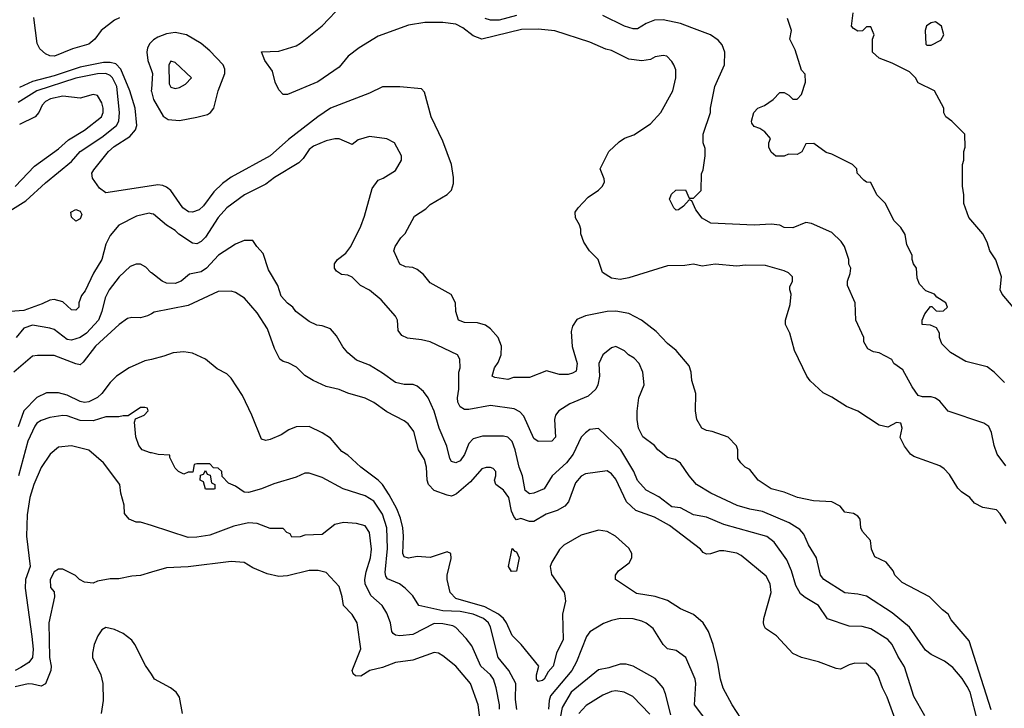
# Model space of a CAD drawing. Header units: inches. Extents: x 1793402 to 1900366, y 320852 to 470679.
# Tile 585 of 604: x 1879390 to 1883949, y 435035 to 438219. Entities that reach past the tile are written whole.
import ezdxf

# ---------------------------------------------------------------- set-up
doc = ezdxf.new("R2010")
doc.units = ezdxf.units.IN
doc.header["$MEASUREMENT"] = 0
doc.layers.add('B8473', color=7, linetype='Continuous')
doc.layers.add('B8483', color=7, linetype='Continuous')

msp = doc.modelspace()

# ---------------------------------------------------------------- linework, layer by layer
at = {"layer": 'B8473', "color": 4}
for points, elevation in [([(1879852.5, 438227.5), (1879830, 438218), (1879767.3, 438170), (1879738, 438130), (1879710, 438106.6), (1879635.1, 438084.9), (1879551.3, 438050), (1879530, 438052.3), (1879510, 438060.9), (1879484.4, 438084.4), (1879471.6, 438110), (1879456.2, 438230)], 276), ([(1880000, 438117), (1879993, 438110), (1879982.4, 438090), (1879979.5, 438070), (1879983.7, 438030), (1880000, 437984.8)], 284), ([(1880000, 437451.4), (1879790, 437419.3), (1879760.5, 437440.5), (1879727.2, 437487.2), (1879725.2, 437510), (1879734.2, 437525.8), (1879800.9, 437610), (1879827.3, 437632.7), (1879900.8, 437679.2), (1879926.6, 437710), (1879932.7, 437730), (1879925.6, 437810), (1879900.5, 437890), (1879858.9, 437990), (1879834.9, 438014.9), (1879810, 438021.7), (1879778.7, 438021.3), (1879670, 437999.8), (1879550, 437959.8), (1879450, 437933.7), (1879390, 437905.4)], 284), ([(1879320.5, 437319.5), (1879418.6, 437381.4), (1879510, 437465.5), (1879630, 437563), (1879669.7, 437610.3), (1879770, 437676.4), (1879838, 437730), (1879849.6, 437750), (1879853.3, 437790), (1879840.4, 437910), (1879820.5, 437950), (1879810, 437961.6), (1879790, 437971.1), (1879750, 437969.7), (1879650, 437949.7), (1879469.3, 437890.7), (1879383.4, 437836.6)], 288), ([(1879370, 437447.3), (1879458.3, 437541.7), (1879570, 437622), (1879616.6, 437663.4), (1879690, 437708), (1879769.2, 437770), (1879777, 437790), (1879777, 437810), (1879770, 437835.3), (1879750, 437868.7), (1879730, 437874), (1879670, 437857.2), (1879590, 437865.2), (1879532.9, 437852.9), (1879510, 437841.2), (1879495.2, 437824.8), (1879479.1, 437790), (1879462.8, 437770), (1879390, 437735.1)], 292), ([(1880000, 437897.4), (1879999.5, 437890), (1880000, 437888)], 284), ([(1880000, 437322.3), (1879990, 437325.2), (1879932, 437310), (1879850, 437269), (1879810, 437221.2), (1879790, 437182), (1879770.3, 437109.7), (1879732.5, 437047.5), (1879694.2, 436965.8), (1879676.8, 436943.2), (1879664.7, 436910), (1879664.7, 436890), (1879650, 436875.3), (1879630, 436878), (1879590, 436915.3), (1879550, 436925.2), (1879530, 436922.7), (1879494.6, 436905.4), (1879410, 436875.1), (1879346, 436870)], 288), ([(1880000, 437048.4), (1879998, 437050), (1879974.6, 437074.6), (1879950, 437088), (1879930, 437088), (1879902, 437078), (1879850.6, 437029.4), (1879804, 436970), (1879786.6, 436933.4), (1879770.4, 436870), (1879754.9, 436830), (1879700.5, 436770), (1879670, 436749.6), (1879630, 436737), (1879610, 436740.9), (1879550, 436786), (1879530, 436792.7), (1879450, 436806.6), (1879410, 436792.3), (1879374, 436750)], 292), ([(1880000, 436859.3), (1879982, 436850), (1879950, 436841.2), (1879910, 436842.7), (1879890, 436837.2), (1879850.4, 436809.6), (1879740.7, 436710), (1879684.1, 436635.9), (1879670, 436623.7), (1879650, 436627.3), (1879550, 436667), (1879473.2, 436666.8), (1879450, 436662.7), (1879364, 436590)], 296), ([(1880000, 436648.4), (1879970, 436640.9), (1879898, 436610), (1879838.8, 436570), (1879810, 436541.2), (1879770.6, 436490), (1879750, 436472.3), (1879710, 436452), (1879690, 436449.5), (1879670, 436454), (1879610, 436482.9), (1879570, 436494), (1879514.2, 436494.2), (1879470, 436472), (1879410.4, 436410), (1879383, 436337)], 304), ([(1880000, 436215.8), (1879996.5, 436216.5), (1879958, 436230), (1879942, 436250), (1879928.7, 436290), (1879922, 436358), (1879927.3, 436372.7), (1879966, 436390), (1879986, 436410), (1879982, 436422), (1879970, 436426), (1879950, 436426), (1879892, 436388), (1879870, 436388), (1879850, 436382), (1879790, 436382), (1879730, 436364.5), (1879670, 436365.6), (1879610, 436386.6), (1879590, 436389.3), (1879530, 436379.3), (1879490, 436366), (1879470, 436352.7), (1879460.7, 436339.3), (1879428.5, 436270), (1879384.9, 436110)], 308), ([(1880000, 435879.4), (1879950, 435895.3), (1879930, 435895.3), (1879898, 435910), (1879875.3, 435935.3), (1879873.6, 435973.6), (1879859, 436030), (1879854, 436070), (1879779, 436170), (1879710, 436228.7), (1879630, 436249), (1879570, 436242), (1879531.3, 436210), (1879490, 436148), (1879456.3, 436070), (1879437.3, 436010), (1879425.5, 435930), (1879422.4, 435830), (1879439.1, 435690), (1879417.1, 435630), (1879415.8, 435590), (1879446.1, 435366.1), (1879452.2, 435307.8), (1879450.4, 435269.6), (1879433.4, 435246.6), (1879396.3, 435223.7), (1879370, 435209.7)], 312), ([(1880000, 435663.7), (1879950, 435649.2), (1879910, 435646), (1879850, 435632.7), (1879810, 435633.2), (1879750, 435622.7), (1879730, 435614), (1879690, 435618), (1879668, 435630), (1879648.9, 435648.9), (1879590, 435678), (1879570, 435678), (1879550, 435666), (1879532, 435630), (1879532.7, 435592.7), (1879550, 435574), (1879551.3, 435550), (1879524.9, 435430), (1879528.7, 435270), (1879536.4, 435230), (1879534.9, 435210), (1879510, 435148), (1879490, 435137.2), (1879450, 435147), (1879430, 435147.3), (1879370, 435133.6)], 316), ([(1880000, 435192.3), (1879972.5, 435232.5), (1879924, 435330), (1879909, 435350), (1879870, 435381.2), (1879830, 435399), (1879790, 435408), (1879770, 435398), (1879752, 435370), (1879736, 435330), (1879726.8, 435290), (1879726.8, 435270), (1879766, 435190), (1879776, 435150), (1879777.3, 435070), (1879768, 435010)], 324)]:
    msp.add_lwpolyline(points, dxfattribs=dict(at, elevation=elevation))
at = {"layer": 'B8473', "color": 4, "elevation": 284}
msp.add_lwpolyline([(1879650, 437288), (1879630, 437306), (1879628, 437330), (1879650, 437342), (1879670, 437334), (1879678, 437318), (1879670, 437298)], close=True, dxfattribs=at)
at = {"layer": 'B8483', "color": 4}
for points, elevation in [([(1883957.2, 435890), (1883930, 435934), (1883911.9, 435951.9), (1883850, 435964), (1883810, 435984), (1883789.1, 436009.1), (1883750, 436035.3), (1883732.9, 436052.9), (1883695.5, 436115.5), (1883670, 436142), (1883650, 436155.3), (1883530, 436199.3), (1883514, 436210), (1883486.8, 436246.8), (1883466.3, 436286.3), (1883476, 436330), (1883470, 436353.2), (1883450, 436357.2), (1883410, 436335.3), (1883370, 436344), (1883270, 436408.7), (1883218, 436430), (1883150, 436474), (1883110, 436494), (1883050, 436548.7), (1883034, 436570), (1882978, 436690), (1882955.3, 436770), (1882935.3, 436810), (1882935.3, 436830), (1882958, 436902), (1882962, 436950), (1882955.3, 436970), (1882956.4, 436983.6), (1882968, 437010), (1882968, 437030), (1882950, 437048), (1882930, 437058), (1882843.1, 437083.1), (1882750, 437084), (1882710, 437079), (1882610, 437089.2), (1882550, 437079), (1882510, 437089), (1882470, 437082.7), (1882390, 437080.9), (1882210, 437025.1), (1882170, 437018), (1882130, 437023.7), (1882089, 437050), (1882068.7, 437110), (1882028, 437150), (1882002, 437190), (1881988.9, 437228.9), (1881988.7, 437250), (1881982, 437270), (1881963.1, 437303.1), (1881962, 437330), (1881975.3, 437350), (1882021.5, 437398.5), (1882070, 437431.3), (1882088.7, 437450), (1882098, 437470), (1882096.4, 437483.6), (1882078, 437530), (1882118, 437610), (1882165.2, 437654.8), (1882190, 437671.3), (1882233.6, 437686.4), (1882310, 437738), (1882359, 437790), (1882414, 437890), (1882428, 437950), (1882427.3, 437987.3), (1882418, 438010), (1882410, 438026), (1882386, 438050), (1882370, 438054), (1882331.6, 438048.4), (1882310, 438035.3), (1882270, 438029), (1882210, 438037.2), (1882130, 438077.2), (1882103.2, 438083.2), (1882030, 438116), (1881867.2, 438167.2), (1881790, 438176.2), (1881713.4, 438173.4), (1881530, 438129.3), (1881490, 438145.2), (1881442.5, 438182.5), (1881410, 438198), (1881350, 438207), (1881266.8, 438206.8), (1881190, 438194.5), (1881050, 438142.9), (1880962, 438090), (1880910.6, 438050), (1880870, 438000.5), (1880770, 437931.5), (1880630, 437873.2), (1880610, 437874), (1880590, 437895.3), (1880573.2, 437930), (1880561.5, 437981.5), (1880526, 438030), (1880509.3, 438070.7), (1880590, 438073.4), (1880670, 438099.1), (1880690, 438110.6), (1880790, 438190.7), (1880885.2, 438290)], 276), ([(1881690, 438238.7), (1881610, 438216.9), (1881570, 438217.6), (1881545.6, 438225.6)], 272), ([(1883955.5, 436155.5), (1883916, 436210), (1883901.2, 436250), (1883889.3, 436310), (1883877.2, 436337.2), (1883853.8, 436353.8), (1883689.5, 436409.5), (1883650, 436455.3), (1883630, 436468.7), (1883610, 436475.3), (1883570, 436475.3), (1883550, 436482), (1883522, 436522), (1883479.6, 436599.6), (1883438, 436630), (1883428.4, 436648.4), (1883370, 436678), (1883343.1, 436683.1), (1883316.4, 436696.4), (1883298, 436730), (1883298, 436750), (1883262, 436830), (1883258, 436910), (1883222, 436990), (1883222, 437010), (1883234.6, 437045.4), (1883238, 437070), (1883228.9, 437088.9), (1883228.7, 437110), (1883208.7, 437170), (1883192.9, 437192.9), (1883150, 437235.3), (1883056.5, 437276.5), (1883030, 437282), (1882970, 437257.2), (1882930, 437259), (1882910, 437268.7), (1882870, 437274), (1882790, 437269.2), (1882590, 437279), (1882550, 437302), (1882520.2, 437340.2), (1882502, 437382), (1882490, 437386), (1882463.6, 437356.4), (1882439.6, 437340.4), (1882430, 437338), (1882418, 437350), (1882398, 437390), (1882407.3, 437412.7), (1882428.4, 437431.6), (1882472.7, 437432.7), (1882490, 437394), (1882510, 437394), (1882546, 437430), (1882547.3, 437507.3), (1882554.6, 437525.4), (1882564, 437590), (1882563.1, 437623.1), (1882555.3, 437650), (1882555.3, 437690), (1882588.7, 437790), (1882589.1, 437810.9), (1882609, 437910), (1882653.2, 438010), (1882655.3, 438070), (1882643.1, 438103.1), (1882624.7, 438124.7), (1882589.1, 438149.1), (1882502, 438182), (1882450, 438201.2), (1882370, 438219), (1882330, 438217.2), (1882290, 438201.2), (1882250, 438177.2), (1882230, 438177.2), (1882190, 438189.3), (1882090, 438239.3)], 272), ([(1883950, 436542), (1883902, 436590), (1883870, 436614), (1883770, 436639), (1883700.2, 436680.2), (1883660.2, 436720.2), (1883648, 436750), (1883648, 436770), (1883634.6, 436794.6), (1883607.3, 436807.3), (1883568, 436810), (1883568.7, 436830), (1883580.4, 436859.6), (1883607.3, 436892.7), (1883612.7, 436892.7), (1883632.7, 436872.7), (1883650, 436872), (1883667.3, 436872.7), (1883686, 436890), (1883678, 436910), (1883636.4, 436936.4), (1883626, 436950), (1883584.7, 436964.7), (1883556.5, 436996.5), (1883544.7, 437024.7), (1883542, 437070), (1883528.7, 437090), (1883522, 437110), (1883522, 437130), (1883498, 437178), (1883490, 437226), (1883470, 437258), (1883438, 437290), (1883398, 437370), (1883358, 437410), (1883330, 437466), (1883310, 437468), (1883298, 437478), (1883268, 437510), (1883266, 437530), (1883246, 437550), (1883150, 437598), (1883124.7, 437604.7), (1883067.3, 437647.3), (1883030, 437646), (1883011.1, 437608.9), (1882990, 437595.3), (1882950, 437598), (1882930, 437588), (1882891.6, 437588.4), (1882870, 437606), (1882858, 437630), (1882858, 437650), (1882866, 437670), (1882840.4, 437700.4), (1882816.4, 437716.4), (1882790, 437726), (1882780.4, 437740.4), (1882778, 437750), (1882788.7, 437790), (1882808, 437810), (1882838, 437822), (1882878, 437850), (1882910, 437882), (1882930, 437882), (1882951.1, 437871.1), (1882970, 437852), (1882990, 437852), (1883010, 437874), (1883028, 437930), (1883027.3, 437967.3), (1883010, 437986), (1882980.2, 438080.2), (1882955.3, 438130), (1882964, 438170), (1882945.2, 438225.2)], 268), ([(1883989.2, 436890), (1883939, 436950), (1883929, 436970), (1883935.3, 437030), (1883909.1, 437109.1), (1883882, 437150), (1883868.7, 437190), (1883848.9, 437228.9), (1883784.7, 437304.7), (1883762, 437370), (1883762, 437410), (1883755.3, 437450), (1883755.3, 437550), (1883762, 437570), (1883762, 437610), (1883768, 437630), (1883766, 437690), (1883706, 437750), (1883678, 437770), (1883668.9, 437788.9), (1883668, 437810), (1883626, 437890), (1883550, 437928), (1883538, 437950), (1883510, 437979), (1883430, 438019), (1883370, 438042), (1883338, 438070), (1883338, 438130), (1883346, 438150), (1883330, 438186), (1883310, 438186), (1883292.7, 438167.3), (1883270, 438166), (1883250, 438178), (1883242, 438190), (1883248.9, 438251.1)], 264), ([(1880000, 437888), (1880010, 437851), (1880054, 437774), (1880077.3, 437757.3), (1880130, 437753), (1880210, 437768), (1880259.6, 437780.4), (1880274, 437790), (1880289.3, 437810), (1880309.6, 437890.4), (1880340.9, 437970), (1880340.9, 437990), (1880332.3, 438010), (1880270, 438076), (1880230, 438109.3), (1880162, 438150), (1880110, 438160.7), (1880070, 438153.6), (1880030, 438138.4), (1880010, 438127), (1880000, 438117)], 284), ([(1880000, 437984.8), (1880005.3, 437970), (1880000, 437897.4)], 284), ([(1883887.7, 435027.7), (1883786, 435346), (1883703.2, 435443.2), (1883688.7, 435470), (1883662, 435490), (1883602, 435550), (1883476.5, 435616.5), (1883442, 435650), (1883434, 435670), (1883402, 435710), (1883350, 435735.3), (1883333.2, 435770), (1883328.7, 435810), (1883292.3, 435852.3), (1883285.2, 435870), (1883281.2, 435910), (1883270, 435924), (1883250, 435936), (1883210, 435942), (1883188.7, 435970), (1883150, 435989), (1883065.4, 435994.6), (1882990.9, 436009.1), (1882930, 436034), (1882870, 436049.2), (1882809.5, 436089.5), (1882770, 436139), (1882749.4, 436149.4), (1882729.3, 436169.3), (1882715.3, 436190), (1882715.3, 436230), (1882708.7, 436248.7), (1882670, 436288), (1882595.5, 436315.5), (1882570, 436319), (1882548.7, 436330), (1882525.2, 436370), (1882519, 436410), (1882521.2, 436490), (1882502, 436550), (1882499, 436590), (1882490, 436618), (1882429.4, 436689.4), (1882390, 436721.2), (1882337.2, 436777.2), (1882269, 436830), (1882210, 436860.7), (1882150, 436871.8), (1882110.4, 436869.6), (1882010.6, 436849.4), (1881970, 436833.2), (1881950, 436802), (1881943.4, 436776.6), (1881948.2, 436708.2), (1881970.5, 436629.5), (1881966, 436594), (1881950, 436584), (1881930, 436579), (1881890, 436579), (1881830, 436595.3), (1881750, 436564), (1881676, 436564), (1881650, 436555.3), (1881590, 436564), (1881578, 436570), (1881589.2, 436610), (1881606.3, 436633.7), (1881619, 436670), (1881621.2, 436710), (1881605.2, 436750), (1881570, 436789), (1881546.6, 436806.6), (1881510, 436818), (1881450, 436819.3), (1881422, 436830), (1881409.1, 436869.1), (1881408, 436910), (1881388.4, 436948.4), (1881290, 437002), (1881260.2, 437040.2), (1881230, 437064), (1881210, 437074), (1881176.4, 437076.4), (1881150, 437088), (1881122, 437150), (1881128, 437170), (1881155.3, 437210), (1881175.3, 437230), (1881218, 437310), (1881270, 437344.7), (1881290, 437364.7), (1881369.1, 437410.9), (1881388.9, 437431.1), (1881398, 437462), (1881399, 437490), (1881389.2, 437550), (1881350, 437658), (1881296, 437770), (1881264.7, 437884.7), (1881250, 437899), (1881150, 437909.2), (1881070, 437908.7), (1881010, 437879.3), (1880830, 437809.5), (1880770, 437769.4), (1880635.1, 437664.9), (1880550.3, 437589.7), (1880370, 437491.8), (1880330, 437462), (1880290, 437423.7), (1880242, 437358), (1880220.7, 437339.3), (1880190, 437329.4), (1880171.5, 437331.5), (1880146, 437350), (1880090, 437429), (1880070, 437445.2), (1880052.5, 437452.5), (1880030, 437456), (1880000, 437451.4)], 284), ([(1883826, 434970), (1883790, 435108.7), (1883776.1, 435136.1), (1883753.1, 435173.1), (1883710, 435224), (1883672.5, 435252.5), (1883610, 435284), (1883584.1, 435304.1), (1883509.6, 435409.6), (1883430, 435476), (1883310, 435553.2), (1883270, 435562.7), (1883210, 435569.2), (1883113.2, 435630), (1883097.2, 435650), (1883079.3, 435730), (1883042.7, 435790), (1883020.2, 435840.2), (1883001.5, 435861.5), (1882953.1, 435893.1), (1882830, 435945.1), (1882770, 435955.1), (1882711.9, 435971.9), (1882589.6, 436029.6), (1882524, 436070), (1882489.5, 436109.5), (1882450, 436168.7), (1882424.7, 436184.7), (1882390, 436194), (1882344, 436230), (1882328.7, 436250), (1882275.3, 436290), (1882255.3, 436330), (1882248.7, 436370), (1882248.9, 436408.9), (1882257.2, 436470), (1882282, 436530), (1882275.3, 436590), (1882258, 436630), (1882234.6, 436654.6), (1882208.9, 436668.9), (1882190, 436688), (1882150, 436708), (1882130, 436702), (1882090, 436668.7), (1882071, 436630), (1882074.8, 436570), (1882067.7, 436530), (1882057.3, 436510), (1882021.7, 436478.3), (1881936.7, 436443.3), (1881886, 436410), (1881871, 436390), (1881866, 436370), (1881870.9, 436289.1), (1881854, 436270), (1881790, 436268.7), (1881770, 436282), (1881725.1, 436385.1), (1881705.4, 436405.4), (1881680.1, 436420.1), (1881570, 436435.1), (1881470, 436417), (1881450, 436417.2), (1881430, 436428.7), (1881419.3, 436450), (1881417, 436470), (1881422.7, 436510), (1881424, 436590), (1881429, 436610), (1881428.7, 436650), (1881418, 436670), (1881290, 436729), (1881250, 436739), (1881186, 436746), (1881159, 436759), (1881142.7, 436782.7), (1881139, 436830), (1881130, 436848), (1881063.2, 436923.2), (1881010, 436968.7), (1880968, 436990), (1880930, 437028), (1880910, 437038), (1880880.4, 437040.4), (1880856.4, 437056.4), (1880848, 437070), (1880848, 437090), (1880862, 437110), (1880900.2, 437139.8), (1880924, 437170), (1880970, 437264.7), (1880986.6, 437310), (1881021.5, 437438.5), (1881050, 437478), (1881072.9, 437487.1), (1881130, 437522), (1881158, 437570), (1881158, 437590), (1881126, 437650), (1881090, 437668), (1881010, 437679), (1880956.9, 437663.1), (1880930, 437642), (1880870, 437668.7), (1880850, 437668.7), (1880810, 437659), (1880750, 437634), (1880730, 437619), (1880702.5, 437577.5), (1880682.5, 437557.5), (1880570.5, 437489.5), (1880530, 437459.3), (1880431, 437410), (1880350, 437349.2), (1880310, 437304), (1880250, 437213.2), (1880230, 437193.2), (1880210, 437182.7), (1880190, 437186), (1880127.6, 437227.6), (1880110, 437245.2), (1880070, 437269.2), (1880010, 437319.3), (1880000, 437322.3)], 288), ([(1883580.2, 435000.2), (1883529.3, 435089.3), (1883486.8, 435226.8), (1883455.9, 435275.9), (1883429.3, 435330), (1883410, 435353.2), (1883330, 435402.7), (1883290, 435412.7), (1883230, 435414), (1883130, 435449), (1883088.7, 435510), (1883026.3, 435546.3), (1883004.5, 435564.5), (1882983.3, 435603.3), (1882963.7, 435670), (1882941.2, 435721.2), (1882883.3, 435803.3), (1882850, 435829.2), (1882650, 435884.5), (1882570, 435919.3), (1882509.6, 435929.6), (1882450, 435961.2), (1882410, 435966.6), (1882350, 436013.2), (1882290, 436044), (1882250, 436088.7), (1882233.2, 436130), (1882172.7, 436230), (1882070, 436328.7), (1882030, 436324), (1882010, 436309), (1881990, 436288.7), (1881953, 436210), (1881922, 436170), (1881854.8, 436110), (1881818, 436050), (1881770, 436029.4), (1881750, 436026), (1881730, 436042), (1881718, 436110), (1881702.4, 436150), (1881684.5, 436230), (1881670, 436268.7), (1881650, 436289), (1881630, 436293.2), (1881532.9, 436292.9), (1881490, 436281.2), (1881470, 436259), (1881450, 436209), (1881430, 436179), (1881410, 436169.2), (1881390, 436175.3), (1881381.2, 436190), (1881367.2, 436247.2), (1881332.3, 436330), (1881309.5, 436409.5), (1881281.2, 436470), (1881260.2, 436500.2), (1881230, 436525.2), (1881212.5, 436532.5), (1881170, 436532.7), (1881130, 436541.2), (1881070, 436585.2), (1881010, 436621.2), (1880950, 436644), (1880910, 436678), (1880886.8, 436706.8), (1880857.2, 436757.2), (1880829, 436789), (1880790, 436804), (1880766.3, 436806.3), (1880730, 436824), (1880669.3, 436869.3), (1880655.3, 436890), (1880630, 436908.7), (1880601.5, 436941.5), (1880585.2, 436990), (1880542, 437062), (1880518, 437138), (1880488, 437170), (1880470, 437198), (1880430, 437198), (1880390, 437182), (1880311.3, 437130), (1880254.8, 437070), (1880230, 437052.7), (1880176.8, 437043.2), (1880138, 437010), (1880110, 436999.3), (1880070, 437001.2), (1880049.5, 437009.5), (1880000, 437048.4)], 292), ([(1883455.1, 434950), (1883406.8, 435086.8), (1883384, 435130), (1883365.2, 435185.2), (1883348.7, 435210), (1883310, 435242), (1883256.9, 435243.1), (1883230, 435235.3), (1883190, 435215.3), (1883170, 435219), (1883089.1, 435249.1), (1883010, 435269), (1882970, 435288.7), (1882894, 435370), (1882843.7, 435403.7), (1882836.5, 435416.5), (1882833.2, 435430), (1882836, 435450), (1882869.4, 435570), (1882865.2, 435610), (1882846.3, 435646.3), (1882730, 435741.2), (1882710, 435752.7), (1882650, 435762.7), (1882630, 435762.7), (1882588.4, 435748.4), (1882570, 435748), (1882554.6, 435754.6), (1882542, 435770), (1882399.3, 435879.3), (1882330, 435918.4), (1882242.7, 435950), (1882199.5, 435990), (1882150, 436094), (1882130, 436119), (1882110, 436132.7), (1882010, 436119), (1881990, 436109), (1881962.8, 436077.2), (1881930.4, 435990), (1881914.9, 435970), (1881878.8, 435950), (1881827.4, 435932.6), (1881770, 435898), (1881750, 435899.3), (1881710, 435912.7), (1881690, 435906), (1881679, 435919), (1881667, 435947), (1881655.1, 436010), (1881630, 436044), (1881595.3, 436070), (1881588, 436090), (1881595.3, 436110), (1881595.3, 436130), (1881583.1, 436143.1), (1881570, 436148.7), (1881550, 436148.7), (1881530, 436142), (1881477.6, 436082.4), (1881413.4, 436026.6), (1881399.9, 436020.1), (1881390, 436016.2), (1881370, 436019.6), (1881310, 436042), (1881282.9, 436070), (1881277.6, 436090), (1881274.5, 436150), (1881264.8, 436184.8), (1881237, 436230), (1881214.5, 436314.5), (1881188.7, 436350), (1881170, 436364), (1881090, 436405.2), (1881030, 436449), (1880989.4, 436469.4), (1880910, 436492.7), (1880869.6, 436509.6), (1880810, 436523.6), (1880748.7, 436550), (1880710, 436574), (1880672.5, 436612.5), (1880632.9, 436632.9), (1880610, 436639), (1880595.3, 436650), (1880570, 436698), (1880538, 436790), (1880490, 436864), (1880431.8, 436931.8), (1880390, 436957.2), (1880370, 436964), (1880310, 436962.7), (1880170, 436898), (1880013.7, 436866.3), (1880000, 436859.3)], 296), ([(1882729.6, 434989.6), (1882689.3, 435050), (1882647.5, 435127.5), (1882634.5, 435170), (1882622.5, 435242.5), (1882600.9, 435330), (1882579, 435390), (1882555.3, 435430), (1882510, 435468.7), (1882450, 435494), (1882390, 435532.7), (1882331.9, 435551.9), (1882246.3, 435566.3), (1882148, 435630), (1882148, 435650), (1882162, 435670), (1882212.1, 435707.9), (1882224, 435730), (1882224, 435750), (1882210, 435775.3), (1882148.7, 435830), (1882110, 435852.3), (1882070, 435858), (1881990, 435835.1), (1881910, 435789.2), (1881890, 435769), (1881854, 435710), (1881845.5, 435690), (1881853.2, 435653.2), (1881911, 435570), (1881914.4, 435554.4), (1881917.3, 435530), (1881904, 435470), (1881906.6, 435353.4), (1881876.3, 435290), (1881860.7, 435230), (1881837.3, 435202.7), (1881818.8, 435170), (1881810, 435162.7), (1881790, 435159), (1881782.7, 435170), (1881782.7, 435190), (1881794, 435230), (1881712.3, 435330), (1881671.1, 435371.1), (1881643.6, 435430), (1881629.6, 435450), (1881607, 435470), (1881543.3, 435503.3), (1881410, 435542.9), (1881382.7, 435570), (1881369.2, 435630), (1881369.2, 435650), (1881388, 435728), (1881386, 435750), (1881370, 435758), (1881290, 435732.7), (1881230, 435736), (1881190, 435729.3), (1881170, 435735.3), (1881164.5, 435750), (1881167.8, 435830), (1881164.7, 435870), (1881153.9, 435913.9), (1881136.6, 435956.6), (1881101.4, 436021.4), (1881070, 436069.3), (1881050, 436089.4), (1880969.6, 436149.6), (1880910, 436205.2), (1880882.5, 436222.5), (1880830, 436284), (1880790, 436309), (1880730, 436337.2), (1880670, 436336), (1880636.8, 436323.2), (1880600.5, 436299.5), (1880550, 436277.2), (1880530, 436273.2), (1880510, 436279), (1880464.5, 436390), (1880421.2, 436481.2), (1880370, 436562), (1880350, 436582), (1880304.7, 436604.7), (1880250, 436649), (1880190, 436677.2), (1880150, 436682.7), (1880101.1, 436678.9), (1880057.1, 436662.9), (1880000, 436648.4)], 304), ([(1881691.5, 435028.5), (1881685.4, 435074.6), (1881687, 435150), (1881655.1, 435210), (1881605.2, 435270), (1881569.6, 435410), (1881560.7, 435430), (1881538, 435450), (1881489.7, 435469.7), (1881430, 435481.7), (1881350, 435485.7), (1881238, 435510), (1881210, 435555.3), (1881175.3, 435590), (1881148, 435610), (1881093.2, 435633.2), (1881085.6, 435645.6), (1881082.9, 435662.9), (1881093.1, 435773.1), (1881089.6, 435870), (1881070, 435933.2), (1881030, 435992.3), (1880990, 436017), (1880888, 436050), (1880790, 436102), (1880730, 436122), (1880710, 436122), (1880670, 436104), (1880567.5, 436072.5), (1880510.6, 436049.4), (1880450, 436033.2), (1880430, 436034), (1880390, 436062), (1880356.4, 436076.4), (1880327.3, 436107.3), (1880326, 436130), (1880310, 436146), (1880287.3, 436147.3), (1880270, 436166), (1880210, 436166), (1880198, 436162), (1880192.7, 436127.3), (1880170, 436126), (1880150, 436118), (1880126, 436130), (1880110, 436146), (1880086, 436194), (1880086, 436206), (1880031.1, 436208.9), (1880000, 436215.8)], 308), ([(1881611.6, 435030), (1881611.6, 435050), (1881596.2, 435130), (1881583.7, 435170), (1881569.4, 435190), (1881525.1, 435230), (1881482.9, 435322.9), (1881457.6, 435357.6), (1881410, 435409), (1881395.9, 435415.9), (1881350, 435425.1), (1881310, 435427), (1881210, 435376.2), (1881150, 435369.4), (1881130, 435373.2), (1881120.1, 435380.1), (1881113.2, 435390), (1881106.6, 435430), (1881090, 435475.3), (1881069.2, 435510), (1881015.6, 435555.6), (1880989.7, 435610), (1880988, 435630), (1880994.2, 435665.9), (1881014, 435730), (1881019.5, 435770), (1881010, 435848), (1880990, 435879), (1880950, 435889), (1880890, 435893.2), (1880850, 435884), (1880790, 435838), (1880710, 435835.3), (1880688.4, 435828.4), (1880650, 435826), (1880642, 435842), (1880627.3, 435847.3), (1880610, 435866), (1880550, 435866), (1880490, 435889), (1880450, 435892.7), (1880382.5, 435877.5), (1880270, 435836), (1880210, 435826), (1880170, 435825.2), (1880000, 435879.4)], 312), ([(1881520.9, 434990), (1881512.7, 435050), (1881477.2, 435150), (1881410, 435229.2), (1881350, 435277.2), (1881330, 435289), (1881310, 435293.2), (1881210, 435257.2), (1881130, 435246), (1881070, 435223.7), (1881012, 435210), (1880970, 435184), (1880944.7, 435184.7), (1880934.6, 435194.6), (1880929, 435210), (1880969, 435310), (1880953.2, 435430), (1880930, 435468.7), (1880889.3, 435509.3), (1880884, 435550), (1880870, 435598), (1880810, 435662), (1880772.7, 435672.7), (1880730, 435672), (1880630, 435646.6), (1880590, 435643.7), (1880536.6, 435656.6), (1880470, 435684), (1880430, 435708.7), (1880370, 435714), (1880170, 435689.2), (1880070, 435684), (1880000, 435663.7)], 316), ([(1882582, 434962), (1882514, 435050), (1882521.2, 435150), (1882517.2, 435170), (1882474, 435270), (1882430, 435301.2), (1882388.7, 435310), (1882369, 435330), (1882323.2, 435403.2), (1882290, 435429), (1882270, 435437.2), (1882230, 435449), (1882170, 435449.2), (1882130, 435441.2), (1882093.7, 435426.3), (1882030, 435388.7), (1882013.7, 435366.3), (1881968, 435250), (1881946, 435210), (1881847.8, 435092.2), (1881841.1, 435070), (1881838.9, 435030)], 308), ([(1882404.9, 435004.9), (1882380.9, 435100.9), (1882369, 435130), (1882331.9, 435171.9), (1882230, 435229), (1882198, 435238), (1882170, 435239), (1882118.5, 435221.5), (1882070, 435212.7), (1881943.8, 435110), (1881901.2, 435038.8), (1881892.2, 434990)], 312), ([(1880144, 435010), (1880130, 435086), (1880115.3, 435110), (1880089.3, 435129.3), (1880015.3, 435170), (1880000, 435192.3)], 324), ([(1882307.7, 435007.7), (1882229.5, 435089.5), (1882189.5, 435109.5), (1882150, 435115.1), (1882130, 435112.3), (1882090, 435095.1), (1882012.3, 435047.7), (1881979.1, 435010)], 316)]:
    msp.add_lwpolyline(points, dxfattribs=dict(at, elevation=elevation))
for points, elevation in [([(1883630, 438209.2), (1883610, 438205.2), (1883588.2, 438191.8), (1883582.8, 438170), (1883586, 438106), (1883590, 438102), (1883610, 438102), (1883654.6, 438125.4), (1883668.7, 438150), (1883657.2, 438190)], 264), ([(1880090, 438028), (1880081, 438010), (1880082.5, 437922.5), (1880090, 437906.8), (1880110, 437901), (1880130, 437906), (1880158, 437922), (1880186, 437950), (1880110, 438022)], 288), ([(1880250, 436048), (1880242, 436082), (1880226, 436090), (1880227.3, 436112.7), (1880242, 436118), (1880250, 436134), (1880258, 436118), (1880272.7, 436112.7), (1880278, 436078), (1880294, 436070), (1880294, 436050), (1880290, 436048)], 308), ([(1881666.8, 435666.8), (1881654, 435690), (1881670, 435774), (1881681, 435761), (1881690, 435758), (1881702.8, 435730), (1881690, 435669)], 296)]:
    msp.add_lwpolyline(points, close=True, dxfattribs=dict(at, elevation=elevation))

doc.saveas('drawing.dxf')
